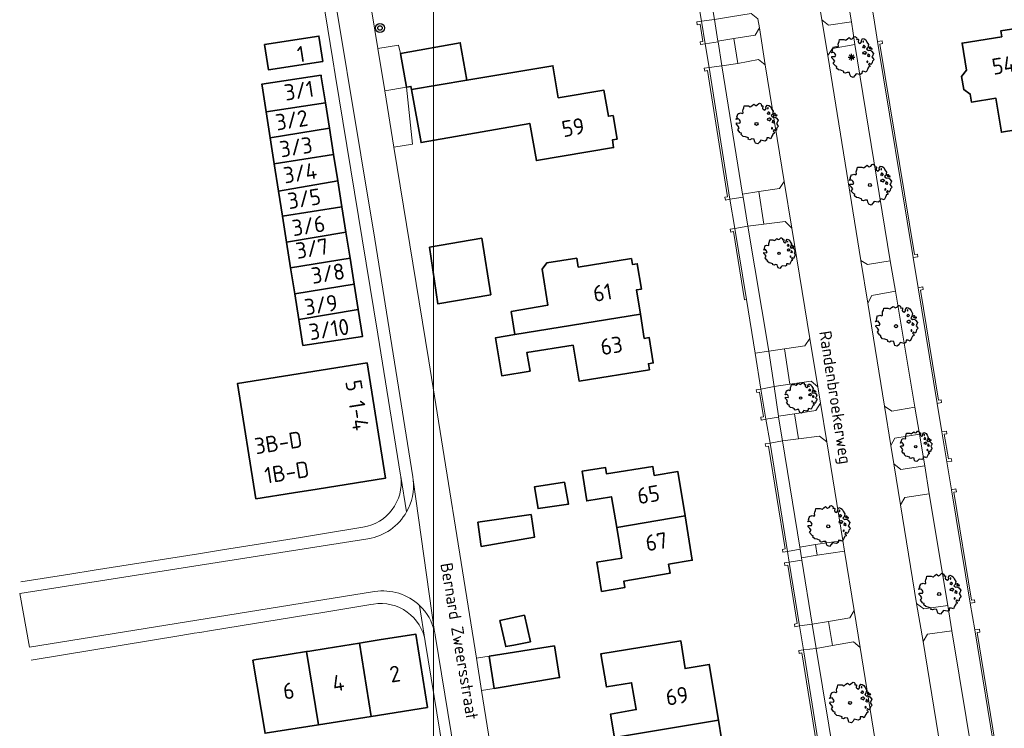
# Model space of a CAD drawing. Header units: metres. Extents: x 152391 to 157968, y 462336 to 467280.
# Tile 499 of 656: x 156116 to 156225, y 462845 to 462924. Entities that reach past the tile are written whole.
import ezdxf
from ezdxf.enums import TextEntityAlignment as Align

# ---------------------------------------------------------------- set-up
doc = ezdxf.new("R2010")
doc.units = ezdxf.units.M
doc.header["$LTSCALE"] = 0.75
doc.layers.get('0').update_dxf_attribs({"lineweight": 25})
for name, color, linetype, lineweight in [('B-GV-GR-BOOM-S', 252, 'Continuous', 25), ('B-RO-IE-TERREINAFSCHEIDING_KUNSTMATIG_MUUR-GV', 251, 'Continuous', 18), ('B-RO-OG-BEBOUWING-GV', 6, 'Continuous', 35), ('B-RO-OG-BEBOUWING-T18', 1, 'Continuous', 18), ('B-RO-OG-TERREIN_CULTUURSCHEIDING-GV', 251, 'Continuous', 18), ('B-RO-VH-VERHARDING_ASFALT-GV', 251, 'Continuous', 18), ('B-RO-VH-VERHARDING_BETONSTRAATSTEEN-GV', 251, 'Continuous', 18), ('B-RO-VH-VERHARDING_STRAATBAKSTEEN-GV', 251, 'Continuous', 18), ('B-RO-VH-VERHARDING_TEGEL-GV', 251, 'Continuous', 18), ('B-WE-OG-TOPOGRAFIE-T18', 1, 'Continuous', 18)]:
    doc.layers.add(name, color=color, linetype=linetype, lineweight=lineweight)
doc.layers.add('TOPO_BOOM', color=251, linetype='Continuous')
doc.layers.add('TOPO_LICHTMAST', color=251, linetype='Continuous')
doc.layers.add('X-XX-AL-TEKENBLAD_HULPLIJN-G', color=7, linetype='Continuous', lineweight=18, plot=False)
doc.styles.add('NLCS-ISO-M200-T18', font='NLCS-ISO.ttf', dxfattribs={"height": 360})

# ---------------------------------------------------------------- blocks, each defined once
blk = doc.blocks.new('Q21')
at = {"color": 0, "linetype": 'ByBlock'}
for radius in [0.5, 0.25]:
    blk.add_circle((0, 0), radius, dxfattribs=at)
blk = doc.blocks.new('Q26')
at = {"color": 0, "linetype": 'ByBlock'}
for p, q in [((-0.37, 0), (0.37, 0)), ((0.262, -0.262), (-0.261, 0.261)), ((0, -0.37), (0, 0.37))]:
    blk.add_line(p, q, dxfattribs=at)
blk.add_lwpolyline([(-0.261, -0.261), (0, 0), (0.261, 0.261)], dxfattribs=at)
blk = doc.blocks.new('SGR-BOOM_21_30')
at = {"linetype": 'Continuous'}
for p, q in [((-1.13, 1.09), (-1.11, 1.19)), ((-1.11, 1.19), (-1.05, 1.33)), ((-1.05, 1.33), (-1.02, 1.5)), ((-1.02, 1.5), (-0.67, 1.5)), ((-0.67, 1.5), (-0.52, 1.43)), ((-0.52, 1.43), (-0.47, 1.45)), ((-0.47, 1.45), (-0.37, 1.55)), ((-0.37, 1.55), (-0.23, 1.65)), ((-0.23, 1.65), (-0.13, 1.58)), ((-0.13, 1.58), (-0.06, 1.52)), ((-0.06, 1.52), (0.07, 1.58)), ((0.07, 1.58), (0.2, 1.71)), ((0.2, 1.71), (0.26, 1.73)), ((0.26, 1.73), (0.33, 1.7)), ((0.33, 1.7), (0.39, 1.65)), ((0.4, 1.53), (0.38, 1.5)), ((0.38, 1.5), (0.53, 1.52)), ((0.39, 1.65), (0.4, 1.53)), ((0.54, 1.48), (0.51, 1.29)), ((0.51, 1.29), (0.57, 1.24)), ((0.53, 1.52), (0.54, 1.48)), ((0.57, 1.24), (0.69, 1.15)), ((0.69, 1.15), (0.75, 1.2)), ((0.75, 1.2), (0.8, 1.29)), ((0.79, 1.4), (0.89, 1.56)), ((0.8, 1.29), (0.79, 1.4)), ((0.89, 1.56), (1.02, 1.53)), ((0.97, 1.37), (0.93, 1.33)), ((0.93, 1.33), (0.95, 1.25)), ((0.95, 1.25), (0.96, 1.24)), ((0.96, 1.27), (0.97, 1.37)), ((1.02, 1.53), (1.16, 1.45)), ((1.16, 1.45), (1.25, 1.27)), ((1.25, 1.27), (1.38, 1.06)), ((-1.7, 0.37), (-1.66, 0.48)), ((-1.49, 0.41), (-1.7, 0.37)), ((-1.68, -0.03), (-1.67, 0.09)), ((-1.67, 0.09), (-1.39, 0.07)), ((-1.66, 0.48), (-1.6, 0.53)), ((-1.63, 0.58), (-1.53, 0.87)), ((-1.6, 0.53), (-1.63, 0.58)), ((-1.53, 0.87), (-1.46, 0.86)), ((-1.42, 0.33), (-1.49, 0.41)), ((-1.46, 0.86), (-1.34, 0.91)), ((-1.33, 0.18), (-1.42, 0.33)), ((-1.39, 0.07), (-1.33, 0.18)), ((-1.34, 0.91), (-1.18, 0.86)), ((-1.18, 0.86), (-1.12, 0.92)), ((-1.12, 0.92), (-1.13, 1.09)), ((0.94, 0.91), (0.89, 0.87)), ((0.89, 0.87), (0.93, 0.83)), ((0.93, 0.41), (0.89, 0.33)), ((0.89, 0.33), (1.03, 0.32)), ((0.93, 0.83), (0.98, 0.84)), ((1.05, 0.46), (0.93, 0.41)), ((0.97, 0.97), (0.94, 0.91)), ((1.03, 0.97), (0.97, 0.97)), ((0.98, 0.84), (1.03, 0.78)), ((1.08, 0.94), (1.03, 0.97)), ((1.03, 0.78), (1.08, 0.84)), ((1.03, 0.32), (1.11, 0.25)), ((1.11, 0.46), (1.05, 0.46)), ((1.12, 0.87), (1.08, 0.94)), ((1.08, 0.84), (1.12, 0.87)), ((1.22, 0.4), (1.11, 0.46)), ((1.11, 0.25), (1.2, 0.37)), ((1.2, 0.37), (1.24, 0.41)), ((1.32, 0.79), (1.23, 0.69)), ((1.23, 0.69), (1.27, 0.63)), ((1.27, 0.63), (1.38, 0.56)), ((1.34, 0.18), (1.31, 0.1)), ((1.43, 0.05), (1.31, 0.1)), ((1.38, 1.06), (1.32, 0.79)), ((1.36, 0.3), (1.34, 0.23)), ((1.34, 0.23), (1.34, 0.18)), ((1.43, 0.23), (1.36, 0.3)), ((1.38, 0.56), (1.44, 0.6)), ((1.47, 0.2), (1.43, 0.23)), ((1.43, 0.05), (1.51, 0.14)), ((1.47, 0.86), (1.44, 0.81)), ((1.44, 0.81), (1.46, 0.74)), ((1.44, 0.6), (1.57, 0.56)), ((1.46, 0.74), (1.53, 0.69)), ((1.54, 0.86), (1.47, 0.86)), ((1.51, 0.14), (1.47, 0.2)), ((1.53, 0.73), (1.64, 0.68)), ((1.53, 0.69), (1.54, 0.73)), ((1.62, 0.76), (1.54, 0.86)), ((1.57, 0.56), (1.64, 0.51)), ((1.73, 0.71), (1.62, 0.76)), ((1.64, 0.68), (1.73, 0.71)), ((1.64, 0.51), (1.81, 0.32)), ((1.72, 0.1), (1.67, 0.04)), ((1.67, 0.04), (1.76, -0.09)), ((1.81, 0.32), (1.72, 0.1)), ((-1.54, -0.18), (-1.68, -0.03)), ((-1.55, -0.51), (-1.49, -0.42)), ((-1.35, -0.75), (-1.55, -0.51)), ((-1.44, -0.32), (-1.54, -0.18)), ((-1.49, -0.42), (-1.44, -0.32)), ((-1.25, -0.78), (-1.35, -0.75)), ((-1.27, -0.9), (-1.25, -0.78)), ((-1.11, -1.05), (-1.27, -0.9)), ((-0.91, -1.08), (-1.11, -1.05)), ((-0.67, -1.18), (-0.91, -1.08)), ((1.29, -1.01), (1.18, -1.24)), ((1.29, -0.29), (1.24, -0.36)), ((1.24, -0.36), (1.25, -0.42)), ((1.26, -0.42), (1.33, -0.41)), ((1.33, -0.34), (1.29, -0.29)), ((1.36, -0.88), (1.29, -1.01)), ((1.33, -0.41), (1.33, -0.34)), ((1.37, -0.83), (1.36, -0.88)), ((1.48, -0.8), (1.37, -0.83)), ((1.46, -0.47), (1.39, -0.59)), ((1.39, -0.59), (1.43, -0.64)), ((1.43, -0.64), (1.5, -0.7)), ((1.58, -0.59), (1.46, -0.47)), ((1.5, -0.7), (1.48, -0.8)), ((1.66, -0.52), (1.58, -0.59)), ((1.68, -0.42), (1.66, -0.52)), ((1.72, -0.31), (1.68, -0.42)), ((1.84, -0.18), (1.72, -0.31)), ((1.76, -0.09), (1.84, -0.18)), ((-0.68, -1.29), (-0.67, -1.18)), ((-0.55, -1.33), (-0.68, -1.29)), ((-0.4, -1.26), (-0.55, -1.33)), ((-0.19, -1.28), (-0.4, -1.26)), ((-0.16, -1.43), (-0.19, -1.28)), ((-0.13, -1.49), (-0.16, -1.43)), ((-0.1, -1.61), (-0.13, -1.49)), ((0.11, -1.67), (-0.1, -1.61)), ((0.25, -1.52), (0.11, -1.67)), ((0.36, -1.38), (0.25, -1.52)), ((0.68, -1.44), (0.36, -1.38)), ((0.83, -1.36), (0.68, -1.44)), ((0.84, -1.16), (0.83, -1.36)), ((1.03, -1.18), (0.84, -1.16)), ((1.18, -1.24), (1.03, -1.18))]:
    blk.add_line(p, q, dxfattribs=at)
blk.add_circle((0, 0), 0.126, dxfattribs=at)
blk = doc.blocks.new('SGR-BOOM_31_50')
at = {"linetype": 'Continuous'}
for p, q in [((-0.49, 2.06), (-0.3, 2.2)), ((-0.3, 2.2), (-0.18, 2.11)), ((0.09, 2.11), (0.27, 2.28)), ((0.27, 2.28), (0.35, 2.31)), ((0.35, 2.31), (0.44, 2.26)), ((0.44, 2.26), (0.52, 2.2)), ((0.52, 2.2), (0.54, 2.04)), ((-2.18, 0.77), (-2.04, 1.17)), ((-2.04, 1.17), (-1.94, 1.14)), ((-1.94, 1.14), (-1.79, 1.21)), ((-1.79, 1.21), (-1.57, 1.14)), ((-1.57, 1.14), (-1.49, 1.23)), ((-1.51, 1.45), (-1.48, 1.58)), ((-1.49, 1.23), (-1.51, 1.45)), ((-1.48, 1.58), (-1.4, 1.78)), ((-1.4, 1.78), (-1.36, 2)), ((-1.36, 2), (-0.89, 2)), ((-0.89, 2), (-0.69, 1.91)), ((-0.69, 1.91), (-0.63, 1.93)), ((-0.63, 1.93), (-0.49, 2.06)), ((-0.18, 2.11), (-0.08, 2.02)), ((-0.08, 2.02), (0.09, 2.11)), ((0.54, 2.04), (0.51, 2)), ((0.51, 2), (0.71, 2.02)), ((0.72, 1.98), (0.68, 1.71)), ((0.68, 1.71), (0.75, 1.65)), ((0.71, 2.02), (0.72, 1.98)), ((0.75, 1.65), (0.92, 1.54)), ((0.92, 1.54), (1, 1.6)), ((1, 1.6), (1.06, 1.71)), ((1.05, 1.87), (1.19, 2.09)), ((1.06, 1.71), (1.05, 1.87)), ((1.19, 2.09), (1.36, 2.04)), ((1.25, 1.21), (1.19, 1.17)), ((1.19, 1.17), (1.23, 1.1)), ((1.3, 1.82), (1.23, 1.78)), ((1.23, 1.78), (1.27, 1.67)), ((1.23, 1.1), (1.31, 1.12)), ((1.3, 1.3), (1.25, 1.21)), ((1.27, 1.67), (1.28, 1.65)), ((1.28, 1.69), (1.3, 1.82)), ((1.37, 1.3), (1.3, 1.3)), ((1.31, 1.12), (1.37, 1.03)), ((1.36, 2.04), (1.54, 1.93)), ((1.44, 1.25), (1.37, 1.3)), ((1.37, 1.03), (1.44, 1.12)), ((1.5, 1.17), (1.44, 1.25)), ((1.44, 1.12), (1.5, 1.17)), ((1.54, 1.93), (1.67, 1.69)), ((1.67, 1.69), (1.84, 1.41)), ((1.84, 1.41), (1.76, 1.06)), ((1.96, 1.14), (1.92, 1.08)), ((2.06, 1.14), (1.96, 1.14)), ((2.16, 1.01), (2.06, 1.14)), ((-2.27, 0.49), (-2.21, 0.64)), ((-1.99, 0.55), (-2.27, 0.49)), ((-2.24, -0.04), (-2.22, 0.11)), ((-2.22, 0.11), (-1.85, 0.09)), ((-2.21, 0.64), (-2.13, 0.71)), ((-2.13, 0.71), (-2.18, 0.77)), ((-1.9, 0.44), (-1.99, 0.55)), ((-1.77, 0.25), (-1.9, 0.44)), ((-1.85, 0.09), (-1.77, 0.25)), ((1.23, 0.55), (1.19, 0.44)), ((1.19, 0.44), (1.37, 0.42)), ((1.4, 0.62), (1.23, 0.55)), ((1.37, 0.42), (1.48, 0.33)), ((1.48, 0.62), (1.4, 0.62)), ((1.62, 0.53), (1.48, 0.62)), ((1.48, 0.33), (1.61, 0.49)), ((1.61, 0.49), (1.65, 0.55)), ((1.76, 1.06), (1.64, 0.93)), ((1.64, 0.93), (1.7, 0.84)), ((1.7, 0.84), (1.84, 0.75)), ((1.79, 0.25), (1.75, 0.14)), ((1.91, 0.07), (1.75, 0.14)), ((1.81, 0.4), (1.79, 0.31)), ((1.79, 0.31), (1.79, 0.25)), ((1.9, 0.31), (1.81, 0.4)), ((1.84, 0.75), (1.92, 0.79)), ((1.96, 0.27), (1.9, 0.31)), ((1.91, 0.07), (2.01, 0.18)), ((1.92, 1.08), (1.95, 0.99)), ((1.92, 0.79), (2.09, 0.75)), ((1.95, 0.99), (2.04, 0.93)), ((2.01, 0.18), (1.96, 0.27)), ((2.04, 0.97), (2.18, 0.9)), ((2.04, 0.93), (2.06, 0.97)), ((2.09, 0.75), (2.18, 0.68)), ((2.3, 0.95), (2.16, 1.01)), ((2.18, 0.9), (2.3, 0.95)), ((2.18, 0.68), (2.41, 0.42)), ((2.29, 0.14), (2.23, 0.05)), ((2.23, 0.05), (2.35, -0.13)), ((2.41, 0.42), (2.29, 0.14)), ((-2.05, -0.24), (-2.24, -0.04)), ((-2.07, -0.67), (-1.99, -0.56)), ((-1.8, -1), (-2.07, -0.67)), ((-1.91, -0.43), (-2.05, -0.24)), ((-1.99, -0.56), (-1.91, -0.43)), ((-1.67, -1.05), (-1.8, -1)), ((-1.7, -1.2), (-1.67, -1.05)), ((1.72, -0.39), (1.65, -0.48)), ((1.65, -0.48), (1.67, -0.56)), ((1.68, -0.56), (1.78, -0.54)), ((1.78, -0.45), (1.72, -0.39)), ((1.78, -0.54), (1.78, -0.45)), ((1.98, -1.07), (1.82, -1.11)), ((1.95, -0.63), (1.85, -0.78)), ((1.85, -0.78), (1.9, -0.85)), ((1.9, -0.85), (1.99, -0.94)), ((2.1, -0.78), (1.95, -0.63)), ((1.99, -0.94), (1.98, -1.07)), ((2.21, -0.7), (2.1, -0.78)), ((2.24, -0.56), (2.21, -0.7)), ((2.29, -0.41), (2.24, -0.56)), ((2.46, -0.24), (2.29, -0.41)), ((2.35, -0.13), (2.46, -0.24)), ((-1.48, -1.4), (-1.7, -1.2)), ((-1.22, -1.44), (-1.48, -1.4)), ((-0.89, -1.57), (-1.22, -1.44)), ((-0.91, -1.72), (-0.89, -1.57)), ((-0.73, -1.77), (-0.91, -1.72)), ((-0.53, -1.68), (-0.73, -1.77)), ((-0.25, -1.7), (-0.53, -1.68)), ((-0.21, -1.9), (-0.25, -1.7)), ((-0.18, -1.99), (-0.21, -1.9)), ((-0.13, -2.14), (-0.18, -1.99)), ((0.15, -2.23), (-0.13, -2.14)), ((0.34, -2.03), (0.15, -2.23)), ((0.47, -1.83), (0.34, -2.03)), ((0.91, -1.92), (0.47, -1.83)), ((1.11, -1.81), (0.91, -1.92)), ((1.13, -1.55), (1.11, -1.81)), ((1.37, -1.57), (1.13, -1.55)), ((1.58, -1.66), (1.37, -1.57)), ((1.72, -1.35), (1.58, -1.66)), ((1.81, -1.18), (1.72, -1.35)), ((1.82, -1.11), (1.81, -1.18))]:
    blk.add_line(p, q, dxfattribs=at)
blk.add_circle((0, 0), 0.169, dxfattribs=at)

msp = doc.modelspace()

# ---------------------------------------------------------------- linework, layer by layer
at = {"layer": 'B-RO-IE-TERREINAFSCHEIDING_KUNSTMATIG_MUUR-GV'}
for points in [[(156191.98, 462921.4), (156191.58, 462923.92), (156191.06, 462923.84), (156191.11, 462923.53), (156191.42, 462923.59), (156191.73, 462921.67), (156191.42, 462921.62), (156191.47, 462921.31)], [(156215.11, 462897.63), (156215.62, 462897.71), (156215.58, 462898.02), (156215.27, 462897.97), (156211.42, 462921.38), (156211.72, 462921.43), (156211.67, 462921.73), (156211.16, 462921.65)], [(156194.75, 462904.11), (156192.42, 462918.76), (156191.9, 462918.68), (156191.95, 462918.38), (156192.26, 462918.42), (156194.49, 462904.39), (156194.19, 462904.34), (156194.24, 462904.03)], [(156195.14, 462900.51), (156196.36, 462892.94), (156196.57, 462892.97), (156195.3, 462900.85), (156194.79, 462900.77), (156194.83, 462900.46)], [(156217.92, 462881.75), (156215.92, 462894.01), (156216.23, 462894.06), (156216.17, 462894.37), (156215.66, 462894.28), (156217.76, 462881.41), (156218.27, 462881.49), (156218.22, 462881.8)], [(156198.04, 462882.66), (156198.48, 462879.92), (156198.17, 462879.87), (156198.22, 462879.56), (156198.74, 462879.65), (156198.19, 462883), (156197.68, 462882.92), (156197.73, 462882.61)], [(156218.31, 462878.25), (156218.87, 462874.9), (156219.39, 462874.99), (156219.33, 462875.29), (156219.03, 462875.24), (156218.57, 462877.98), (156218.87, 462878.03), (156218.82, 462878.33)], [(156199.2, 462877), (156198.68, 462876.92), (156198.73, 462876.61), (156199.04, 462876.66), (156200.88, 462865.22), (156200.57, 462865.17), (156200.62, 462864.87), (156201.14, 462864.95)], [(156221.61, 462859.51), (156219.62, 462871.54), (156219.92, 462871.59), (156219.87, 462871.9), (156219.36, 462871.81), (156221.46, 462859.17), (156221.97, 462859.26), (156221.92, 462859.56)], [(156201.33, 462863.75), (156200.81, 462863.66), (156200.86, 462863.36), (156201.17, 462863.41), (156202.23, 462856.92), (156201.92, 462856.87), (156201.97, 462856.56), (156202.49, 462856.65)], [(156224.44, 462842.25), (156222.21, 462855.93), (156222.52, 462855.98), (156222.47, 462856.29), (156221.95, 462856.21), (156224.28, 462841.91), (156224.79, 462842), (156224.74, 462842.3)], [(156202.91, 462853.99), (156202.4, 462853.91), (156202.45, 462853.6), (156202.75, 462853.65), (156204.7, 462841.46), (156204.39, 462841.41), (156204.44, 462841.11), (156204.96, 462841.19)]]:
    msp.add_lwpolyline(points, close=True, dxfattribs=at)
at = {"layer": 'B-RO-OG-BEBOUWING-GV'}
for points in [[(156234.27, 462919.4), (156240.4, 462920.39), (156239.65, 462925.04), (156229.17, 462923.35), (156229.14, 462923.52), (156224.85, 462922.83), (156224.95, 462922.19), (156220.54, 462921.48), (156221.02, 462918.49), (156220.48, 462917.78), (156220.73, 462916.32), (156221.46, 462915.82), (156221.61, 462914.91), (156224.3, 462915.35), (156224.92, 462911.57), (156229.94, 462912.38), (156229.93, 462912.47), (156235.24, 462913.34)], [(156143.02, 462921.33), (156143.48, 462918.51), (156149.5, 462919.45), (156149.06, 462922.27)], [(156158.79, 462916.57), (156159.3, 462916.66), (156159.36, 462916.32), (156165.52, 462917.36), (156164.77, 462921.53), (156158.15, 462920.34)], [(156159.36, 462916.32), (156160.42, 462910.41), (156172.49, 462912.55), (156173.23, 462908.42), (156181.82, 462909.86), (156181.68, 462910.72), (156182.21, 462910.81), (156181.76, 462913.43), (156181.24, 462913.34), (156180.75, 462916.24), (156175.67, 462915.4), (156175.07, 462918.97), (156165.52, 462917.36)], [(156143.21, 462913.82), (156149.79, 462914.84), (156149.33, 462917.74), (156149.3, 462917.9), (156142.72, 462916.9), (156142.75, 462916.72)], [(156143.21, 462913.82), (156143.66, 462910.95), (156150.23, 462912.04), (156149.79, 462914.84)], [(156144.11, 462908.04), (156150.7, 462909.1), (156150.23, 462912.04), (156143.66, 462910.95)], [(156151.17, 462906.15), (156150.7, 462909.1), (156144.11, 462908.04), (156144.59, 462905.03)], [(156151.17, 462906.15), (156144.59, 462905.03), (156145.03, 462902.22), (156151.62, 462903.27)], [(156151.62, 462903.27), (156145.03, 462902.22), (156145.48, 462899.36), (156152.07, 462900.46)], [(156145.92, 462896.5), (156152.53, 462897.56), (156152.07, 462900.46), (156145.48, 462899.36)], [(156161.37, 462898.78), (156162.27, 462892.49), (156168.16, 462893.5), (156167.16, 462899.77)], [(156152.53, 462897.56), (156145.92, 462896.5), (156146.38, 462893.58), (156152.99, 462894.67)], [(156170.45, 462891.63), (156170.83, 462889.08), (156184.8, 462891.34), (156184.36, 462894.03), (156184.91, 462894.12), (156184.45, 462896.95), (156183.9, 462896.86), (156183.79, 462897.52), (156177.89, 462896.57), (156177.73, 462897.56), (156174.38, 462897.03), (156173.88, 462896.34), (156174.51, 462892.34)], [(156146.38, 462893.58), (156146.83, 462890.73), (156153.44, 462891.84), (156152.99, 462894.67)], [(156147.28, 462887.83), (156153.91, 462888.84), (156153.44, 462891.84), (156146.83, 462890.73)], [(156170.83, 462889.08), (156170.83, 462889.06), (156168.69, 462888.69), (156169.39, 462884.49), (156172.53, 462885.01), (156172.18, 462887.07), (156177.32, 462887.88), (156177.99, 462883.89), (156185.8, 462885.15), (156185.69, 462885.82), (156186.23, 462885.91), (156185.77, 462888.73), (156185.23, 462888.64), (156184.8, 462891.34)], [(156142.04, 462870.79), (156146.24, 462871.46), (156148.89, 462871.88), (156156.46, 462873.08), (156154.42, 462885.91), (156140, 462883.62)], [(156189.76, 462868.89), (156188.96, 462873.82), (156186.34, 462873.4), (156186.17, 462874.4), (156181.03, 462873.57), (156180.91, 462874.28), (156178.31, 462873.86), (156178.84, 462870.56), (156181.58, 462871.03), (156182.16, 462867.6)], [(156176.36, 462872.66), (156173.01, 462872.11), (156173.43, 462869.7), (156176.81, 462870.21)], [(156166.74, 462868.21), (156167.1, 462865.5), (156173.04, 462866.54), (156172.65, 462869.05)], [(156182.16, 462867.6), (156182.73, 462864.21), (156179.94, 462863.74), (156180.48, 462860.5), (156183.08, 462860.94), (156182.96, 462861.65), (156188.1, 462862.52), (156187.93, 462863.52), (156190.56, 462863.96), (156189.76, 462868.89)], [(156172.57, 462854.87), (156171.9, 462857.84), (156169.19, 462857.25), (156169.83, 462854.35), (156170.73, 462854.52)], [(156153.57, 462854.74), (156154.86, 462846.59), (156161.12, 462847.59), (156159.82, 462855.74), (156155.78, 462855.1), (156153.99, 462854.81)], [(156154.86, 462846.59), (156153.57, 462854.74), (156149.89, 462854.16), (156148.04, 462853.86), (156147.7, 462853.81), (156149.02, 462845.66)], [(156167.99, 462853.31), (156168.55, 462849.7), (156175.82, 462850.92), (156175.24, 462854.44)], [(156193.47, 462846.16), (156192.44, 462852.37), (156189.76, 462851.92), (156189.28, 462855), (156180.39, 462853.55), (156181.01, 462849.87), (156183.82, 462850.33), (156184.34, 462847.36), (156181.48, 462846.86), (156181.87, 462844.45), (156181.88, 462844.37), (156181.9, 462844.25)], [(156141.72, 462852.86), (156143.08, 462844.71), (156149.02, 462845.66), (156147.7, 462853.81), (156144.05, 462853.23), (156142.08, 462852.92)], [(156182.1, 462841.86), (156182.99, 462836.56), (156185.02, 462836.85), (156186.26, 462838.59), (156194.49, 462839.95), (156193.47, 462846.16), (156181.9, 462844.25), (156181.88, 462844.37), (156178.1, 462843.72), (156178.5, 462841.26)]]:
    msp.add_lwpolyline(points, close=True, dxfattribs=at)
at = {"layer": 'B-RO-OG-TERREIN_CULTUURSCHEIDING-GV'}
for points in [[(156207.51, 462928.3), (156205.01, 462927.93), (156204.47, 462927.12), (156204.97, 462924.07), (156205.71, 462923.47), (156208.24, 462923.86)], [(156195.19, 462921.98), (156197.54, 462922.38), (156198.03, 462923.19), (156197.86, 462924.19), (156197.11, 462924.76), (156194.81, 462924.4), (156193.02, 462924.11), (156193.41, 462921.7)], [(156209.31, 462897.32), (156210.03, 462896.85), (156212.57, 462897.27), (156208.64, 462921.34), (156206.14, 462920.9), (156205.62, 462920.09)], [(156198.68, 462919.08), (156197.92, 462919.65), (156195.63, 462919.22), (156193.86, 462918.94), (156196.15, 462904.68), (156197.95, 462904.96), (156200.26, 462905.32), (156200.78, 462906.1)], [(156200.81, 462887.48), (156203.08, 462887.8), (156203.63, 462888.63), (156201.62, 462900.91), (156200.88, 462901.63), (156198.5, 462901.33), (156196.75, 462901.11), (156199.06, 462887.23)], [(156213.13, 462893.88), (156210.53, 462893.42), (156210.08, 462892.56), (156211.93, 462881.11), (156212.75, 462880.55), (156215.3, 462880.98)], [(156201.94, 462880.25), (156204.3, 462880.61), (156204.81, 462881.42), (156204.5, 462883.24), (156203.77, 462883.89), (156201.4, 462883.55), (156199.65, 462883.29), (156200.14, 462879.98)], [(156202.51, 462865.43), (156204.24, 462865.7), (156207.28, 462866.17), (156205.51, 462877.12), (156204.71, 462877.77), (156202.37, 462877.46), (156200.58, 462877.23)], [(156216.39, 462874.48), (156215.8, 462877.97), (156213.09, 462877.54), (156212.62, 462876.72), (156212.95, 462874.69), (156213.74, 462874.07)], [(156218.98, 462858.93), (156216.88, 462871.36), (156214.19, 462870.95), (156213.7, 462870.13), (156215.49, 462859.16), (156216.28, 462858.55)], [(156202.74, 462863.98), (156203.9, 462856.85), (156205.7, 462857.16), (156208.07, 462857.57), (156208.55, 462858.37), (156207.47, 462864.98), (156204.43, 462864.51), (156202.7, 462864.24)], [(156216.21, 462854.92), (156218.36, 462841.68), (156219.1, 462841.08), (156221.82, 462841.55), (156219.4, 462856.11), (156216.72, 462855.73)], [(156211.07, 462842.78), (156209.21, 462854.27), (156208.48, 462854.88), (156206.13, 462854.47), (156204.34, 462854.16), (156206.43, 462841.35), (156208.19, 462841.64), (156210.54, 462842.02)]]:
    msp.add_lwpolyline(points, close=True, dxfattribs=at)
at = {"layer": 'B-RO-VH-VERHARDING_ASFALT-GV'}
for points in [[(156218.36, 462841.68), (156216.21, 462854.92), (156215.49, 462859.16), (156213.7, 462870.13), (156212.95, 462874.69), (156212.62, 462876.72), (156211.93, 462881.11), (156210.08, 462892.56), (156209.31, 462897.32), (156205.62, 462920.09), (156204.97, 462924.07), (156204.47, 462927.12)], [(156197.86, 462924.19), (156198.03, 462923.19), (156198.68, 462919.08), (156200.78, 462906.1), (156201.62, 462900.91), (156203.63, 462888.63), (156204.5, 462883.24), (156204.81, 462881.42), (156205.51, 462877.12), (156207.28, 462866.17), (156207.47, 462864.98), (156208.55, 462858.37), (156209.21, 462854.27), (156211.07, 462842.78)]]:
    msp.add_lwpolyline(points, dxfattribs=at)
at = {"layer": 'B-RO-VH-VERHARDING_BETONSTRAATSTEEN-GV'}
for points in [[(156176.45, 462792.29), (156175.46, 462797.5), (156174.92, 462800.88), (156173.64, 462808.88), (156172.95, 462813.19), (156167.15, 462849.48), (156166.57, 462853.08), (156161.29, 462886.15), (156157.41, 462909.9), (156156.39, 462916.18), (156155.62, 462920.89), (156152.92, 462937.44)], [(156149.11, 462937.02), (156155.28, 462899.66), (156159.51, 462873.23), (156159.51, 462873.22), (156159.55, 462872.9), (156161.92, 462856.01)], [(156161.92, 462856.01), (156159.55, 462872.9)], [(156154.52, 462866.35), (156115.81, 462860.25), (156116.9, 462854.28)], [(156116.9, 462854.28), (156155.26, 462860.48)], [(156162, 462855.63), (156167.65, 462821.01), (156172.44, 462791.36)]]:
    msp.add_lwpolyline(points, dxfattribs=at)
msp.add_lwpolyline([(156158.79, 462916.57), (156156.39, 462916.18), (156157.41, 462909.9), (156159.47, 462910.26)], close=True, dxfattribs=at)
for points in [[(156159.55, 462872.9, -0.154649), (156158.81, 462869.35)], [(156158.81, 462869.35, -0.2297), (156154.52, 462866.35)], [(156155.26, 462860.48, -0.234407), (156160.26, 462858.92)], [(156160.26, 462858.92, -0.145748), (156161.92, 462856.01)], [(156161.92, 462856.01, -0.015986), (156162, 462855.63)]]:
    msp.add_lwpolyline(points, format="xyb", dxfattribs=at)
at = {"layer": 'B-RO-VH-VERHARDING_STRAATBAKSTEEN-GV'}
for points in [[(156191.15, 462926.59), (156191.58, 462923.92), (156193.02, 462924.11), (156192.6, 462926.78)], [(156204.97, 462924.07), (156205.62, 462920.09), (156206.14, 462920.9), (156208.64, 462921.34), (156208.24, 462923.86), (156205.71, 462923.47)], [(156198.03, 462923.19), (156197.54, 462922.38), (156195.19, 462921.98), (156195.63, 462919.22), (156197.92, 462919.65), (156198.68, 462919.08)], [(156191.98, 462921.4), (156192.42, 462918.76), (156193.86, 462918.94), (156193.42, 462921.63)], [(156201.62, 462900.91), (156200.78, 462906.1), (156200.26, 462905.32), (156197.95, 462904.96), (156198.5, 462901.33), (156200.88, 462901.63)], [(156194.75, 462904.11), (156195.3, 462900.85), (156196.75, 462901.11), (156196.21, 462904.35)], [(156212.57, 462897.27), (156210.03, 462896.85), (156209.31, 462897.32), (156210.08, 462892.56), (156210.53, 462893.42), (156213.13, 462893.88)], [(156203.63, 462888.63), (156203.08, 462887.8), (156200.81, 462887.48), (156201.4, 462883.55), (156203.77, 462883.89), (156204.5, 462883.24)], [(156199.65, 462883.29), (156199.06, 462887.23), (156197.54, 462887.01), (156198.19, 462883)], [(156204.81, 462881.42), (156204.3, 462880.61), (156201.94, 462880.25), (156202.37, 462877.46), (156204.71, 462877.77), (156205.51, 462877.12)], [(156215.8, 462877.97), (156215.3, 462880.98), (156212.75, 462880.55), (156211.93, 462881.11), (156212.62, 462876.72), (156213.09, 462877.54)], [(156198.74, 462879.65), (156199.2, 462877), (156200.58, 462877.23), (156200.15, 462879.88)], [(156212.95, 462874.69), (156213.7, 462870.13), (156214.19, 462870.95), (156216.88, 462871.36), (156216.39, 462874.48), (156213.74, 462874.07)], [(156204.24, 462865.7), (156204.43, 462864.51), (156207.47, 462864.98), (156207.28, 462866.17)], [(156201.14, 462864.95), (156201.33, 462863.75), (156202.74, 462863.98), (156202.7, 462864.24), (156202.55, 462865.18)], [(156218.98, 462858.93), (156216.28, 462858.55), (156215.49, 462859.16), (156216.21, 462854.92), (156216.72, 462855.73), (156219.4, 462856.11)], [(156205.7, 462857.16), (156206.13, 462854.47), (156208.48, 462854.88), (156209.21, 462854.27), (156208.55, 462858.37), (156208.07, 462857.57)], [(156202.49, 462856.65), (156202.91, 462853.99), (156204.34, 462854.16), (156203.9, 462856.85)]]:
    msp.add_lwpolyline(points, close=True, dxfattribs=at)
at = {"layer": 'B-RO-VH-VERHARDING_TEGEL-GV'}
for points in [[(156211.16, 462921.65), (156210.73, 462924.3), (156210, 462928.74), (156209.55, 462931.4), (156207.63, 462943.11), (156207.61, 462943.26), (156207.24, 462943.2), (156205.22, 462942.88), (156207.06, 462931.02), (156207.51, 462928.3), (156208.24, 462923.86), (156208.64, 462921.34), (156212.57, 462897.27), (156213.13, 462893.88), (156215.3, 462880.98), (156215.8, 462877.97), (156216.39, 462874.48), (156216.88, 462871.36), (156218.98, 462858.93), (156219.4, 462856.11), (156221.82, 462841.55)], [(156147.77, 462937.17), (156150.6, 462919.63), (156150.87, 462917.98), (156155.62, 462889.1), (156158.15, 462873.43), (156158.18, 462873.27)], [(156159.55, 462872.9), (156159.51, 462873.22), (156159.51, 462873.23), (156155.28, 462899.66), (156149.11, 462937.02)], [(156224.28, 462841.91), (156221.95, 462856.21), (156221.46, 462859.17), (156219.36, 462871.81), (156218.87, 462874.9), (156218.31, 462878.25), (156217.76, 462881.41), (156215.66, 462894.28), (156215.11, 462897.63), (156211.16, 462921.65)], [(156158.18, 462873.27), (156158.81, 462869.35)], [(156158.81, 462869.35), (156158.18, 462873.27)], [(156153.96, 462867.63), (156149.67, 462866.94), (156147.02, 462866.51), (156138.35, 462865.12), (156135.67, 462864.69), (156124.07, 462862.85), (156121.38, 462862.42), (156115.92, 462861.55)], [(156115.81, 462860.25), (156154.52, 462866.35)], [(156155.26, 462860.48), (156116.9, 462854.28)], [(156117.07, 462852.86), (156133.71, 462855.59), (156135.21, 462855.84), (156135.82, 462855.94), (156137.14, 462856.16), (156141.92, 462856.93), (156143.07, 462857.12), (156147.82, 462857.89), (156149.05, 462858.09), (156153.71, 462858.85), (156154.85, 462859.03), (156155.14, 462859.08)], [(156160.26, 462858.92), (156160.89, 462854.94), (156160.89, 462854.93), (156163.17, 462840.88)], [(156160.89, 462854.94), (156160.26, 462858.92)], [(156172.44, 462791.36), (156167.65, 462821.01), (156162, 462855.63)]]:
    msp.add_lwpolyline(points, dxfattribs=at)
for points in [[(156191.58, 462923.92), (156191.98, 462921.4), (156193.42, 462921.63), (156193.41, 462921.7), (156193.02, 462924.11)], [(156158.79, 462916.57), (156158.15, 462920.34), (156157.9, 462921.26), (156155.62, 462920.89), (156156.39, 462916.18)], [(156195.19, 462921.98), (156193.41, 462921.7), (156193.42, 462921.63), (156193.86, 462918.94), (156195.63, 462919.22)], [(156192.42, 462918.76), (156194.75, 462904.11), (156196.21, 462904.35), (156196.15, 462904.68), (156193.86, 462918.94)], [(156196.21, 462904.35), (156196.75, 462901.11), (156198.5, 462901.33), (156197.95, 462904.96), (156196.15, 462904.68)], [(156195.3, 462900.85), (156196.57, 462892.97), (156197.54, 462887.01), (156199.06, 462887.23), (156196.75, 462901.11)], [(156201.4, 462883.55), (156200.81, 462887.48), (156199.06, 462887.23), (156199.65, 462883.29)], [(156198.19, 462883), (156198.74, 462879.65), (156200.15, 462879.88), (156200.14, 462879.98), (156199.65, 462883.29)], [(156201.94, 462880.25), (156200.14, 462879.98), (156200.15, 462879.88), (156200.58, 462877.23), (156202.37, 462877.46)], [(156199.2, 462877), (156201.14, 462864.95), (156202.55, 462865.18), (156202.51, 462865.43), (156200.58, 462877.23)], [(156204.43, 462864.51), (156204.24, 462865.7), (156202.51, 462865.43), (156202.55, 462865.18), (156202.7, 462864.24)], [(156201.33, 462863.75), (156202.49, 462856.65), (156203.9, 462856.85), (156202.74, 462863.98)], [(156203.9, 462856.85), (156204.34, 462854.16), (156206.13, 462854.47), (156205.7, 462857.16)], [(156166.57, 462853.08), (156167.15, 462849.48), (156168.55, 462849.7), (156167.99, 462853.31)], [(156202.91, 462853.99), (156204.96, 462841.19), (156206.43, 462841.35), (156204.34, 462854.16)]]:
    msp.add_lwpolyline(points, close=True, dxfattribs=at)
for points in [[(156158.18, 462873.27, -0.403927), (156153.96, 462867.63)], [(156158.81, 462869.35, 0.154649), (156159.55, 462872.9)], [(156154.52, 462866.35, 0.2297), (156158.81, 462869.35)], [(156160.26, 462858.92, 0.234407), (156155.26, 462860.48)], [(156155.14, 462859.08, -0.414216), (156160.89, 462854.94)], [(156161.92, 462856.01, 0.145748), (156160.26, 462858.92)], [(156162, 462855.63, 0.015986), (156161.92, 462856.01)]]:
    msp.add_lwpolyline(points, format="xyb", dxfattribs=at)
at = {"layer": 'X-XX-AL-TEKENBLAD_HULPLIJN-G', "flags": 128}
msp.add_lwpolyline([(156461.8, 463104.76), (156406.19, 463104.76), (156406.19, 463104.76), (156161.8, 463104.76), (156161.8, 462869.07), (156161.8, 462869.07), (156161.8, 462674.26), (156320.32, 462674.26), (156320.32, 462765.08), (156461.8, 462765.08)], close=True, dxfattribs=at)

# ---------------------------------------------------------------- block references
at = {"layer": 'B-GV-GR-BOOM-S', "transparency": 33554559}
for name, p in [('SGR-BOOM_31_50', (156208.3, 462919.9)), ('SGR-BOOM_31_50', (156197.7, 462912.5)), ('SGR-BOOM_31_50', (156210.3, 462905.7)), ('SGR-BOOM_21_30', (156200.2, 462898.1)), ('SGR-BOOM_31_50', (156213.2, 462890)), ('SGR-BOOM_21_30', (156202.6, 462882)), ('SGR-BOOM_21_30', (156215.4, 462876.6)), ('SGR-BOOM_31_50', (156205.67, 462867.73)), ('SGR-BOOM_31_50', (156218, 462860.2)), ('SGR-BOOM_31_50', (156208.1, 462848.1))]:
    msp.add_blockref(name, p, dxfattribs=at)
at = {"layer": 'TOPO_BOOM'}
msp.add_blockref('Q26', (156208.26, 462919.92), dxfattribs=at)
at = {"layer": 'TOPO_LICHTMAST'}
msp.add_blockref('Q21', (156155.85, 462923.17), dxfattribs=at)

# ---------------------------------------------------------------- texts
at = {"layer": 'B-RO-OG-BEBOUWING-T18', "style": 'NLCS-ISO-M200-T18'}
for s, rotation, p in [('1', 8.8, (156147.08, 462920.26)), ('54', 9, (156225.14, 462919.03)), ('3/1', 8.6, (156146.86, 462916.2)), ('3/2', 9, (156146.04, 462912.92)), ('59', 10.2, (156177.32, 462912.11)), ('3/3', 9, (156146.52, 462909.93)), ('3/4', 9, (156146.98, 462907.04)), ('3/5', 9, (156147.43, 462904.18)), ('3/6', 9, (156147.91, 462901.17)), ('3/7', 9, (156148.31, 462898.64)), ('3/8', 8.9, (156150.07, 462895.87)), ('61', 9.6, (156180.59, 462893.74)), ('3/9', 9, (156149.3, 462892.37)), ('3/10', 8.7, (156150.19, 462889.66)), ('63', 9.6, (156181.58, 462887.84)), ('5 1-4', 279, (156153.32, 462881.21)), ('3B-D', 9, (156144.56, 462877.04)), ('1B-D', 9.1, (156145.5, 462873.75)), ('65', 9.6, (156185.69, 462871.27)), ('67', 9.6, (156186.58, 462866.03)), ('2', 9, (156157.52, 462851.32)), ('4', 9, (156151.21, 462850.32)), ('6', 9, (156145.7, 462849.44)), ('69', 10, (156188.86, 462848.86))]:
    msp.add_text(s, height=1.8, rotation=rotation, dxfattribs=at).set_placement(p, align=Align.MIDDLE)
at = {"layer": 'B-WE-OG-TOPOGRAFIE-T18', "style": 'NLCS-ISO-M200-T18'}
for s, rotation, p in [('Randenbroekerweg', 278.8, (156206.27, 462882.04)), ('Bernard Zweersstraat', 279.5, (156164.68, 462854.97))]:
    msp.add_text(s, height=1.35, rotation=rotation, dxfattribs=at).set_placement(p, align=Align.MIDDLE)

doc.saveas('drawing.dxf')
